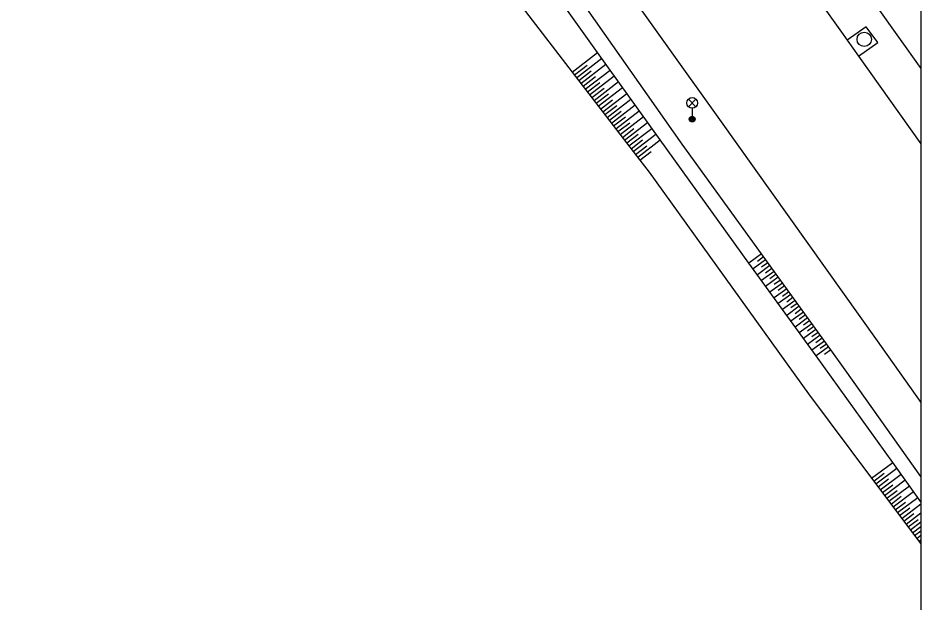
# Model space of a CAD drawing. Extents: x -596024 to -594475, y -1163820 to -1161957.
# Drawn here: x -594538.5 to -594475.5, y -1163399 to -1163358.2 of the extents above; entities that cross this region are included whole.
import ezdxf

# ---------------------------------------------------------------- set-up
doc = ezdxf.new("R2010")
doc.units = 0
for name, color, linetype in [('Level 10', 7, 'Continuous'), ('Level 11', 7, 'Continuous'), ('Level 14', 7, 'Continuous'), ('Level 15', 7, 'Continuous'), ('Level 27', 7, 'Continuous'), ('Level 33', 7, 'Continuous'), ('Vrstva 63', 7, 'Continuous')]:
    doc.layers.add(name, color=color, linetype=linetype)

msp = doc.modelspace()

# ---------------------------------------------------------------- linework, layer by layer
at = {"layer": 'Level 10'}
for p, q in [((-594479.82, -1163360.82), (-594475.47, -1163366.924)), ((-594478.52, -1163380.68), (-594475.47, -1163384.985))]:
    msp.add_line(p, q, dxfattribs=at)
for points in [[(-594492.87, -1163342.51), (-594481.02, -1163359.13)], [(-594501.03, -1163349.12), (-594489.53, -1163365.23)], [(-594481.02, -1163359.13), (-594480.61, -1163359.7)], [(-594480.61, -1163359.7), (-594479.82, -1163360.82)], [(-594489.53, -1163365.23), (-594478.52, -1163380.68)]]:
    msp.add_lwpolyline(points, dxfattribs=at)
at = {"layer": 'Level 11'}
msp.add_line((-594478.6, -1163357.29), (-594475.47, -1163361.683), dxfattribs=at)
for points in [[(-594479.3, -1163358.77), (-594480.61, -1163359.7)], [(-594478.48, -1163359.86), (-594479.3, -1163358.77)], [(-594479.82, -1163360.82), (-594478.48, -1163359.86)]]:
    msp.add_lwpolyline(points, dxfattribs=at)
at = {"layer": 'Level 14'}
for p, q in [((-594475.47, -1163390.161), (-594480.76, -1163382.72)), ((-594478.91, -1163390.28), (-594475.47, -1163394.867))]:
    msp.add_line(p, q, dxfattribs=at)
for points in [[(-594518.64, -1163337.42), (-594499.82, -1163361.92), (-594495.09, -1163368.06)], [(-594492.13, -1163366.95), (-594503.63, -1163350.58)], [(-594493.68, -1163366.66), (-594498.04, -1163360.56), (-594504.64, -1163351.32)], [(-594487.48, -1163375.26), (-594493.68, -1163366.66)], [(-594481.77, -1163381.31), (-594486.6, -1163374.62), (-594492.13, -1163366.95)], [(-594495.09, -1163368.06), (-594494.43, -1163368.92)], [(-594494.43, -1163368.92), (-594483.32, -1163384.39)], [(-594475.47, -1163391.921), (-594477.44, -1163389.18), (-594482.79, -1163381.74), (-594487.48, -1163375.26)], [(-594480.76, -1163382.72), (-594481.77, -1163381.31)], [(-594483.32, -1163384.39), (-594478.91, -1163390.28)]]:
    msp.add_lwpolyline(points, dxfattribs=at)
at = {"layer": 'Level 15'}
for p, q in [((-594476.81, -1163393.08), (-594475.47, -1163392.073)), ((-594476.51, -1163393.48), (-594475.47, -1163392.7)), ((-594476.21, -1163393.88), (-594475.47, -1163393.321)), ((-594476.06, -1163394.08), (-594475.47, -1163393.642)), ((-594475.91, -1163394.28), (-594475.47, -1163393.948)), ((-594475.76, -1163394.48), (-594475.47, -1163394.261)), ((-594475.61, -1163394.68), (-594475.47, -1163394.576))]:
    msp.add_line(p, q, dxfattribs=at)
for points in [[(-594499.82, -1163361.92), (-594498.04, -1163360.56)], [(-594499.51, -1163362.32), (-594497.75, -1163360.96)], [(-594499.66, -1163362.12), (-594498.78, -1163361.44)], [(-594499.21, -1163362.71), (-594497.46, -1163361.37)], [(-594498.9, -1163363.11), (-594497.17, -1163361.78)], [(-594499.36, -1163362.51), (-594498.48, -1163361.84)], [(-594499.05, -1163362.91), (-594498.19, -1163362.24)], [(-594498.6, -1163363.5), (-594496.88, -1163362.18)], [(-594498.75, -1163363.31), (-594497.89, -1163362.64)], [(-594498.44, -1163363.7), (-594497.59, -1163363.05)], [(-594498.29, -1163363.9), (-594496.59, -1163362.59)], [(-594497.99, -1163364.3), (-594496.3, -1163363)], [(-594498.14, -1163364.1), (-594497.29, -1163363.45)], [(-594497.68, -1163364.69), (-594496.01, -1163363.41)], [(-594497.83, -1163364.5), (-594496.99, -1163363.85)], [(-594497.53, -1163364.89), (-594496.7, -1163364.25)], [(-594497.38, -1163365.09), (-594495.72, -1163363.81)], [(-594497.07, -1163365.49), (-594495.43, -1163364.22)], [(-594497.22, -1163365.29), (-594496.4, -1163364.65)], [(-594496.77, -1163365.88), (-594495.14, -1163364.63)], [(-594496.92, -1163365.68), (-594496.1, -1163365.05)], [(-594496.62, -1163366.08), (-594495.8, -1163365.46)], [(-594496.46, -1163366.28), (-594494.84, -1163365.03)], [(-594496.16, -1163366.68), (-594494.55, -1163365.44)], [(-594496.31, -1163366.48), (-594495.5, -1163365.86)], [(-594495.85, -1163367.07), (-594494.26, -1163365.85)], [(-594496.01, -1163366.87), (-594495.21, -1163366.26)], [(-594495.7, -1163367.27), (-594494.91, -1163366.66)], [(-594495.55, -1163367.47), (-594493.97, -1163366.26)], [(-594495.24, -1163367.86), (-594493.68, -1163366.66)], [(-594495.4, -1163367.67), (-594494.61, -1163367.06)], [(-594495.09, -1163368.06), (-594494.31, -1163367.46)], [(-594486.6, -1163374.62), (-594487.48, -1163375.26)], [(-594486.31, -1163375.03), (-594487.19, -1163375.66)], [(-594486.45, -1163374.83), (-594486.89, -1163375.14)], [(-594486.01, -1163375.43), (-594486.89, -1163376.07)], [(-594486.16, -1163375.23), (-594486.6, -1163375.55)], [(-594485.87, -1163375.64), (-594486.31, -1163375.95)], [(-594485.72, -1163375.84), (-594486.6, -1163376.47)], [(-594485.43, -1163376.25), (-594486.31, -1163376.88)], [(-594485.57, -1163376.04), (-594486.01, -1163376.36)], [(-594485.14, -1163376.65), (-594486.01, -1163377.28)], [(-594485.28, -1163376.45), (-594485.72, -1163376.76)], [(-594484.99, -1163376.85), (-594485.43, -1163377.17)], [(-594484.84, -1163377.06), (-594485.72, -1163377.69)], [(-594484.55, -1163377.46), (-594485.43, -1163378.09)], [(-594484.7, -1163377.26), (-594485.14, -1163377.58)], [(-594484.26, -1163377.87), (-594485.14, -1163378.5)], [(-594484.41, -1163377.66), (-594484.84, -1163377.98)], [(-594484.11, -1163378.07), (-594484.55, -1163378.39)], [(-594483.97, -1163378.27), (-594484.84, -1163378.91)], [(-594483.67, -1163378.68), (-594484.55, -1163379.31)], [(-594483.82, -1163378.48), (-594484.26, -1163378.79)], [(-594483.38, -1163379.08), (-594484.26, -1163379.72)], [(-594483.53, -1163378.88), (-594483.97, -1163379.2)], [(-594483.24, -1163379.29), (-594483.67, -1163379.6)], [(-594483.09, -1163379.49), (-594483.96, -1163380.12)], [(-594482.8, -1163379.9), (-594483.67, -1163380.52)], [(-594482.94, -1163379.69), (-594483.38, -1163380.01)], [(-594482.5, -1163380.3), (-594483.38, -1163380.93)], [(-594482.65, -1163380.1), (-594483.09, -1163380.41)], [(-594482.21, -1163380.71), (-594483.09, -1163381.34)], [(-594482.36, -1163380.5), (-594482.8, -1163380.82)], [(-594481.92, -1163381.11), (-594482.79, -1163381.74)], [(-594482.07, -1163380.91), (-594482.5, -1163381.22)], [(-594481.77, -1163381.31), (-594482.21, -1163381.63)], [(-594478.91, -1163390.28), (-594477.44, -1163389.18)], [(-594478.76, -1163390.48), (-594478.03, -1163389.93)], [(-594478.61, -1163390.68), (-594477.15, -1163389.58)], [(-594478.31, -1163391.08), (-594476.86, -1163389.99)], [(-594478.46, -1163390.88), (-594477.73, -1163390.33)], [(-594478.16, -1163391.28), (-594477.44, -1163390.74)], [(-594478.01, -1163391.48), (-594476.57, -1163390.4)], [(-594477.71, -1163391.88), (-594476.28, -1163390.8)], [(-594477.86, -1163391.68), (-594477.14, -1163391.14)], [(-594477.41, -1163392.28), (-594475.98, -1163391.21)], [(-594477.56, -1163392.08), (-594476.84, -1163391.54)], [(-594477.26, -1163392.48), (-594476.55, -1163391.94)], [(-594477.11, -1163392.68), (-594475.69, -1163391.62)], [(-594476.96, -1163392.88), (-594476.25, -1163392.35)], [(-594476.66, -1163393.28), (-594475.96, -1163392.75)], [(-594476.36, -1163393.68), (-594475.66, -1163393.15)]]:
    msp.add_lwpolyline(points, dxfattribs=at)
at = {"layer": 'Level 27'}
msp.add_circle((-594479.43, -1163359.64), 0.5, dxfattribs=at)
at = {"layer": 'Level 33'}
for p, q in [((-594491.705, -1163364.34), (-594491.175, -1163363.81)), ((-594491.705, -1163363.81), (-594491.175, -1163364.34)), ((-594491.44, -1163364.45), (-594491.44, -1163365.2))]:
    msp.add_line(p, q, dxfattribs=at)
for centre, radius in [((-594491.44, -1163364.075), 0.375), ((-594491.44, -1163365.2), 0.2), ((-594491.44, -1163365.2), 0.145), ((-594491.44, -1163365.2), 0.0876)]:
    msp.add_circle(centre, radius, dxfattribs=at)
at = {"layer": 'Vrstva 63'}
msp.add_lwpolyline([(-594475.47, -1163820.23), (-596024.42, -1163820.23), (-596024.42, -1161956.88), (-594475.47, -1161956.88)], close=True, dxfattribs=at)

doc.saveas('drawing.dxf')
